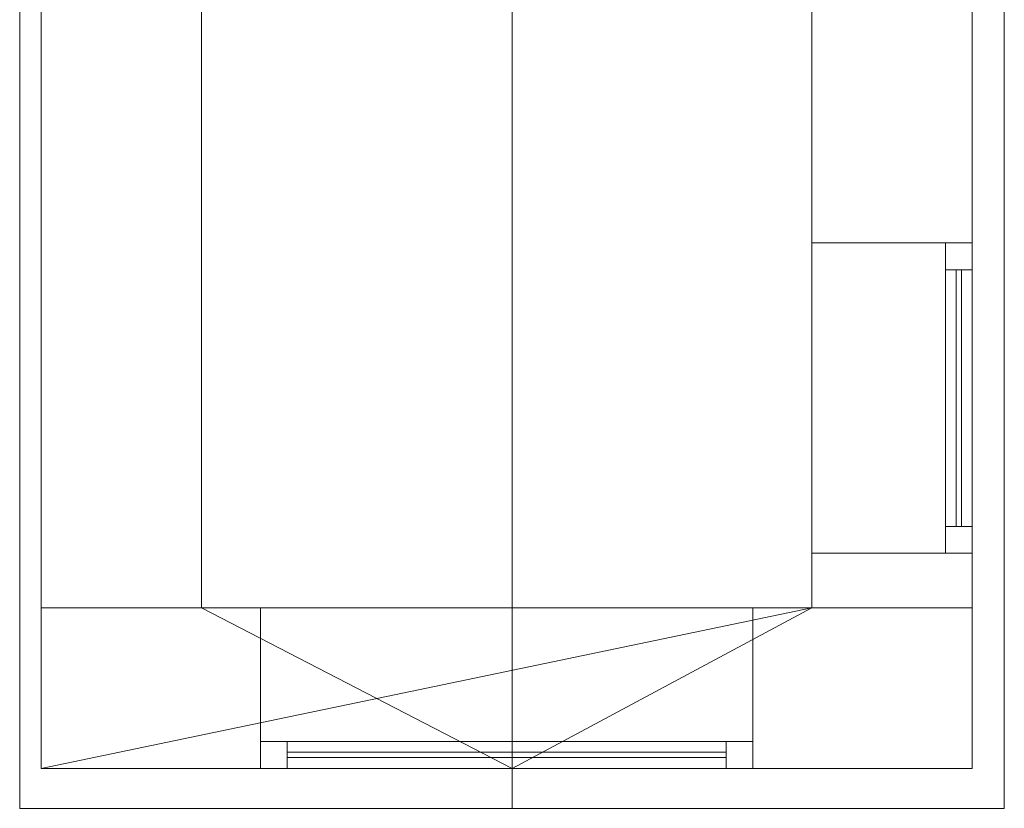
# Model space of a CAD drawing. Header units: millimetres. Extents: x -430348 to -225823, y -86243 to 5084.
# Tile 599 of 656: x -370942 to -369102, y -42335 to -40860. Entities that reach past the tile are written whole.
import ezdxf

# ---------------------------------------------------------------- set-up
doc = ezdxf.new("R2010")
doc.units = ezdxf.units.MM
for name, color, linetype, lineweight in [('A-GLAZ-CURT', 52, 'Continuous', 9), ('A-GLAZ-CWMG', 51, 'Continuous', 9), ('A-ROOF', 132, 'Continuous', 9), ('A-WALL', 113, 'Continuous', 9)]:
    doc.layers.add(name, color=color, linetype=linetype, lineweight=lineweight)

# ---------------------------------------------------------------- blocks, each defined once
blk = doc.blocks.new('System Panel - Glazed-561978-_3D_ Copy 1')
at = {"layer": 'A-GLAZ-CURT', "transparency": 33554471}
mesh = blk.add_polyface(dxfattribs=at)
corners = [(-410, 5), (-410, 5, 770.2), (410, 5, 770.2), (410, 5)]
mesh.append_faces([[corners[k] for k in face] for face in [(1, 2, 3, 0)]])
mesh = blk.add_polyface(dxfattribs=at)
corners = [(410, -5), (-410, -5), (-410, 5), (410, 5)]
mesh.append_faces([[corners[k] for k in face] for face in [(0, 1, 2, 3)]])
mesh = blk.add_polyface(dxfattribs=at)
corners = [(-410, -5, 770.2), (410, -5, 770.2), (410, 5, 770.2), (-410, 5, 770.2)]
mesh.append_faces([[corners[k] for k in face] for face in [(0, 1, 2, 3)]])
mesh = blk.add_polyface(dxfattribs=at)
corners = [(-410, -5), (-410, -5, 770.2), (-410, 5, 770.2), (-410, 5)]
mesh.append_faces([[corners[k] for k in face] for face in [(0, 1, 2, 3)]])
mesh = blk.add_polyface(dxfattribs=at)
corners = [(410, -5, 770.2), (410, -5), (410, 5), (410, 5, 770.2)]
mesh.append_faces([[corners[k] for k in face] for face in [(0, 1, 2, 3)]])
mesh = blk.add_polyface(dxfattribs=at)
corners = [(-410, -5), (410, -5), (410, -5, 770.2), (-410, -5, 770.2)]
mesh.append_faces([[corners[k] for k in face] for face in [(2, 3, 0, 1)]])
blk = doc.blocks.new('Rectangular Mullion - 50mm x 50mm-295017-_3D_ Copy 1')
at = {"layer": 'A-GLAZ-CWMG'}
mesh = blk.add_polyface(dxfattribs=at)
corners = [(0, 25), (-50, 25), (-50, -25), (0, -25)]
mesh.append_faces([[corners[k] for k in face] for face in [(3, 0, 1, 2)]])
mesh = blk.add_polyface(dxfattribs=at)
corners = [(0, 25, -820), (0, -25, -820), (-50, -25, -820), (-50, 25, -820)]
mesh.append_faces([[corners[k] for k in face] for face in [(3, 0, 1, 2)]])
mesh = blk.add_polyface(dxfattribs=at)
corners = [(-50, 25), (0, 25), (0, 25, -820), (-50, 25, -820)]
mesh.append_faces([[corners[k] for k in face] for face in [(3, 0, 1, 2)]])
mesh = blk.add_polyface(dxfattribs=at)
corners = [(-50, -25), (-50, 25), (-50, 25, -820), (-50, -25, -820)]
mesh.append_faces([[corners[k] for k in face] for face in [(0, 1, 2, 3)]])
mesh = blk.add_polyface(dxfattribs=at)
corners = [(0, 25), (0, -25), (0, -25, -820), (0, 25, -820)]
mesh.append_faces([[corners[k] for k in face] for face in [(0, 1, 2, 3)]])
mesh = blk.add_polyface(dxfattribs=at)
corners = [(0, -25), (-50, -25), (-50, -25, -820), (0, -25, -820)]
mesh.append_faces([[corners[k] for k in face] for face in [(3, 0, 1, 2)]])
blk = doc.blocks.new('Rectangular Mullion - 50mm x 50mm-561979-_3D_ Copy 1')
at = {"layer": 'A-GLAZ-CWMG'}
mesh = blk.add_polyface(dxfattribs=at)
corners = [(0, 25), (-50, 25), (-50, -25), (0, -25)]
mesh.append_faces([[corners[k] for k in face] for face in [(2, 3, 0, 1)]])
mesh = blk.add_polyface(dxfattribs=at)
corners = [(0, 25, -870.2), (0, -25, -870.2), (-50, -25, -870.2), (-50, 25, -870.2)]
mesh.append_faces([[corners[k] for k in face] for face in [(0, 1, 2, 3)]])
mesh = blk.add_polyface(dxfattribs=at)
corners = [(-50, 25), (0, 25), (0, 25, -870.2), (-50, 25, -870.2)]
mesh.append_faces([[corners[k] for k in face] for face in [(0, 1, 2, 3)]])
mesh = blk.add_polyface(dxfattribs=at)
corners = [(-50, -25), (-50, 25), (-50, 25, -870.2), (-50, -25, -870.2)]
mesh.append_faces([[corners[k] for k in face] for face in [(3, 0, 1, 2)]])
mesh = blk.add_polyface(dxfattribs=at)
corners = [(0, 25), (0, -25), (0, -25, -870.2), (0, 25, -870.2)]
mesh.append_faces([[corners[k] for k in face] for face in [(3, 0, 1, 2)]])
mesh = blk.add_polyface(dxfattribs=at)
corners = [(0, -25), (-50, -25), (-50, -25, -870.2), (0, -25, -870.2)]
mesh.append_faces([[corners[k] for k in face] for face in [(0, 1, 2, 3)]])
blk = doc.blocks.new('Rectangular Mullion - 50mm x 50mm-295018-_3D_ Copy 1')
at = {"layer": 'A-GLAZ-CWMG'}
mesh = blk.add_polyface(dxfattribs=at)
corners = [(0, 25), (-50, 25), (-50, -25), (0, -25)]
mesh.append_faces([[corners[k] for k in face] for face in [(2, 3, 0, 1)]])
mesh = blk.add_polyface(dxfattribs=at)
corners = [(0, 25, -820), (0, -25, -820), (-50, -25, -820), (-50, 25, -820)]
mesh.append_faces([[corners[k] for k in face] for face in [(0, 1, 2, 3)]])
mesh = blk.add_polyface(dxfattribs=at)
corners = [(-50, 25), (0, 25), (0, 25, -820), (-50, 25, -820)]
mesh.append_faces([[corners[k] for k in face] for face in [(3, 0, 1, 2)]])
mesh = blk.add_polyface(dxfattribs=at)
corners = [(-50, -25), (-50, 25), (-50, 25, -820), (-50, -25, -820)]
mesh.append_faces([[corners[k] for k in face] for face in [(3, 0, 1, 2)]])
mesh = blk.add_polyface(dxfattribs=at)
corners = [(0, 25), (0, -25), (0, -25, -820), (0, 25, -820)]
mesh.append_faces([[corners[k] for k in face] for face in [(3, 0, 1, 2)]])
mesh = blk.add_polyface(dxfattribs=at)
corners = [(0, -25), (-50, -25), (-50, -25, -820), (0, -25, -820)]
mesh.append_faces([[corners[k] for k in face] for face in [(3, 0, 1, 2)]])
blk = doc.blocks.new('Rectangular Mullion - 50mm x 50mm-561980-_3D_ Copy 1')
at = {"layer": 'A-GLAZ-CWMG'}
mesh = blk.add_polyface(dxfattribs=at)
corners = [(0, 25), (-50, 25), (-50, -25), (0, -25)]
mesh.append_faces([[corners[k] for k in face] for face in [(2, 3, 0, 1)]])
mesh = blk.add_polyface(dxfattribs=at)
corners = [(0, 25, -870.2), (0, -25, -870.2), (-50, -25, -870.2), (-50, 25, -870.2)]
mesh.append_faces([[corners[k] for k in face] for face in [(0, 1, 2, 3)]])
mesh = blk.add_polyface(dxfattribs=at)
corners = [(-50, 25), (0, 25), (0, 25, -870.2), (-50, 25, -870.2)]
mesh.append_faces([[corners[k] for k in face] for face in [(0, 1, 2, 3)]])
mesh = blk.add_polyface(dxfattribs=at)
corners = [(-50, -25), (-50, 25), (-50, 25, -870.2), (-50, -25, -870.2)]
mesh.append_faces([[corners[k] for k in face] for face in [(3, 0, 1, 2)]])
mesh = blk.add_polyface(dxfattribs=at)
corners = [(0, 25), (0, -25), (0, -25, -870.2), (0, 25, -870.2)]
mesh.append_faces([[corners[k] for k in face] for face in [(3, 0, 1, 2)]])
mesh = blk.add_polyface(dxfattribs=at)
corners = [(0, -25), (-50, -25), (-50, -25, -870.2), (0, -25, -870.2)]
mesh.append_faces([[corners[k] for k in face] for face in [(0, 1, 2, 3)]])
blk = doc.blocks.new('System Panel - Glazed-561989-_3D_ Copy 1')
at = {"layer": 'A-GLAZ-CURT', "transparency": 33554471}
mesh = blk.add_polyface(dxfattribs=at)
corners = [(-240, 5), (-240, 5, 495), (240, 5, 495), (240, 5)]
mesh.append_faces([[corners[k] for k in face] for face in [(2, 3, 0, 1)]])
mesh = blk.add_polyface(dxfattribs=at)
corners = [(240, -5), (-240, -5), (-240, 5), (240, 5)]
mesh.append_faces([[corners[k] for k in face] for face in [(0, 1, 2, 3)]])
mesh = blk.add_polyface(dxfattribs=at)
corners = [(-240, -5, 495), (240, -5, 495), (240, 5, 495), (-240, 5, 495)]
mesh.append_faces([[corners[k] for k in face] for face in [(0, 1, 2, 3)]])
mesh = blk.add_polyface(dxfattribs=at)
corners = [(-240, -5), (-240, -5, 495), (-240, 5, 495), (-240, 5)]
mesh.append_faces([[corners[k] for k in face] for face in [(0, 1, 2, 3)]])
mesh = blk.add_polyface(dxfattribs=at)
corners = [(240, -5, 495), (240, -5), (240, 5), (240, 5, 495)]
mesh.append_faces([[corners[k] for k in face] for face in [(0, 1, 2, 3)]])
mesh = blk.add_polyface(dxfattribs=at)
corners = [(-240, -5), (240, -5), (240, -5, 495), (-240, -5, 495)]
mesh.append_faces([[corners[k] for k in face] for face in [(3, 0, 1, 2)]])
blk = doc.blocks.new('Rectangular Mullion - 50mm x 50mm-531119-_3D_ Copy 1')
at = {"layer": 'A-GLAZ-CWMG'}
mesh = blk.add_polyface(dxfattribs=at)
corners = [(0, 25), (-50, 25), (-50, -25), (0, -25)]
mesh.append_faces([[corners[k] for k in face] for face in [(3, 0, 1, 2)]])
mesh = blk.add_polyface(dxfattribs=at)
corners = [(-50, 25), (0, 25), (0, 25, -570), (-50, 25, -570)]
mesh.append_faces([[corners[k] for k in face] for face in [(3, 0, 1, 2)]])
mesh = blk.add_polyface(dxfattribs=at)
corners = [(-50, -25), (-50, 25), (-50, 25, -570), (-50, -25, -570)]
mesh.append_faces([[corners[k] for k in face] for face in [(0, 1, 2, 3)]])
mesh = blk.add_polyface(dxfattribs=at)
corners = [(0, 25), (0, -25), (0, -25, -570), (0, 25, -570)]
mesh.append_faces([[corners[k] for k in face] for face in [(0, 1, 2, 3)]])
mesh = blk.add_polyface(dxfattribs=at)
corners = [(0, -25), (-50, -25), (-50, -25, -570), (0, -25, -570)]
mesh.append_faces([[corners[k] for k in face] for face in [(3, 0, 1, 2)]])
blk = doc.blocks.new('Rectangular Mullion - 50mm x 50mm-505168-_3D_ Copy 1')
at = {"layer": 'A-GLAZ-CWMG'}
mesh = blk.add_polyface(dxfattribs=at)
corners = [(0, 25), (-50, 25), (-50, -25), (0, -25)]
mesh.append_faces([[corners[k] for k in face] for face in [(2, 3, 0, 1)]])
mesh = blk.add_polyface(dxfattribs=at)
corners = [(0, 25, -480), (0, -25, -480), (-50, -25, -480), (-50, 25, -480)]
mesh.append_faces([[corners[k] for k in face] for face in [(0, 1, 2, 3)]])
mesh = blk.add_polyface(dxfattribs=at)
corners = [(-50, 25), (0, 25), (0, 25, -480), (-50, 25, -480)]
mesh.append_faces([[corners[k] for k in face] for face in [(3, 0, 1, 2)]])
mesh = blk.add_polyface(dxfattribs=at)
corners = [(-50, -25), (-50, 25), (-50, 25, -480), (-50, -25, -480)]
mesh.append_faces([[corners[k] for k in face] for face in [(3, 0, 1, 2)]])
mesh = blk.add_polyface(dxfattribs=at)
corners = [(0, 25), (0, -25), (0, -25, -480), (0, 25, -480)]
mesh.append_faces([[corners[k] for k in face] for face in [(3, 0, 1, 2)]])
mesh = blk.add_polyface(dxfattribs=at)
corners = [(0, -25), (-50, -25), (-50, -25, -480), (0, -25, -480)]
mesh.append_faces([[corners[k] for k in face] for face in [(3, 0, 1, 2)]])
blk = doc.blocks.new('Rectangular Mullion - 50mm x 50mm-561990-_3D_ Copy 1')
at = {"layer": 'A-GLAZ-CWMG'}
mesh = blk.add_polyface(dxfattribs=at)
corners = [(0, 25), (-50, 25), (-50, -25), (0, -25)]
mesh.append_faces([[corners[k] for k in face] for face in [(3, 0, 1, 2)]])
mesh = blk.add_polyface(dxfattribs=at)
corners = [(-50, 25), (0, 25), (0, 25, -570), (-50, 25, -570)]
mesh.append_faces([[corners[k] for k in face] for face in [(3, 0, 1, 2)]])
mesh = blk.add_polyface(dxfattribs=at)
corners = [(-50, -25), (-50, 25), (-50, 25, -570), (-50, -25, -570)]
mesh.append_faces([[corners[k] for k in face] for face in [(3, 0, 1, 2)]])
mesh = blk.add_polyface(dxfattribs=at)
corners = [(0, 25), (0, -25), (0, -25, -570), (0, 25, -570)]
mesh.append_faces([[corners[k] for k in face] for face in [(3, 0, 1, 2)]])
mesh = blk.add_polyface(dxfattribs=at)
corners = [(0, -25), (-50, -25), (-50, -25, -570), (0, -25, -570)]
mesh.append_faces([[corners[k] for k in face] for face in [(3, 0, 1, 2)]])
blk = doc.blocks.new('Rectangular Mullion - 50mm x 50mm-505169-_3D_ Copy 1')
at = {"layer": 'A-GLAZ-CWMG'}
mesh = blk.add_polyface(dxfattribs=at)
corners = [(0, 25), (-50, 25), (-50, -25), (0, -25)]
mesh.append_faces([[corners[k] for k in face] for face in [(2, 3, 0, 1)]])
mesh = blk.add_polyface(dxfattribs=at)
corners = [(0, 25, -480), (0, -25, -480), (-50, -25, -480), (-50, 25, -480)]
mesh.append_faces([[corners[k] for k in face] for face in [(0, 1, 2, 3)]])
mesh = blk.add_polyface(dxfattribs=at)
corners = [(-50, 25), (0, 25), (0, 25, -480), (-50, 25, -480)]
mesh.append_faces([[corners[k] for k in face] for face in [(3, 0, 1, 2)]])
mesh = blk.add_polyface(dxfattribs=at)
corners = [(-50, -25), (-50, 25), (-50, 25, -480), (-50, -25, -480)]
mesh.append_faces([[corners[k] for k in face] for face in [(3, 0, 1, 2)]])
mesh = blk.add_polyface(dxfattribs=at)
corners = [(0, 25), (0, -25), (0, -25, -480), (0, 25, -480)]
mesh.append_faces([[corners[k] for k in face] for face in [(3, 0, 1, 2)]])
mesh = blk.add_polyface(dxfattribs=at)
corners = [(0, -25), (-50, -25), (-50, -25, -480), (0, -25, -480)]
mesh.append_faces([[corners[k] for k in face] for face in [(3, 0, 1, 2)]])
blk = doc.blocks.new('Rectangular Mullion - 50mm x 50mm-561991-_3D_ Copy 1')
at = {"layer": 'A-GLAZ-CWMG'}
mesh = blk.add_polyface(dxfattribs=at)
corners = [(0, 25, -570), (0, -25, -570), (-50, -25, -570), (-50, 25, -570)]
mesh.append_faces([[corners[k] for k in face] for face in [(3, 0, 1, 2)]])
mesh = blk.add_polyface(dxfattribs=at)
corners = [(-50, 25), (0, 25), (0, 25, -570), (-50, 25, -570)]
mesh.append_faces([[corners[k] for k in face] for face in [(3, 0, 1, 2)]])
mesh = blk.add_polyface(dxfattribs=at)
corners = [(-50, -25), (-50, 25), (-50, 25, -570), (-50, -25, -570)]
mesh.append_faces([[corners[k] for k in face] for face in [(3, 0, 1, 2)]])
mesh = blk.add_polyface(dxfattribs=at)
corners = [(0, 25), (0, -25), (0, -25, -570), (0, 25, -570)]
mesh.append_faces([[corners[k] for k in face] for face in [(3, 0, 1, 2)]])
mesh = blk.add_polyface(dxfattribs=at)
corners = [(0, -25), (-50, -25), (-50, -25, -570), (0, -25, -570)]
mesh.append_faces([[corners[k] for k in face] for face in [(3, 0, 1, 2)]])
blk = doc.blocks.new('Rectangular Mullion - 50mm x 50mm-531283-_3D_ Copy 1')
at = {"layer": 'A-GLAZ-CWMG'}
mesh = blk.add_polyface(dxfattribs=at)
corners = [(0, 25, -570), (0, -25, -570), (-50, -25, -570), (-50, 25, -570)]
mesh.append_faces([[corners[k] for k in face] for face in [(0, 1, 2, 3)]])
mesh = blk.add_polyface(dxfattribs=at)
corners = [(-50, 25), (0, 25), (0, 25, -570), (-50, 25, -570)]
mesh.append_faces([[corners[k] for k in face] for face in [(3, 0, 1, 2)]])
mesh = blk.add_polyface(dxfattribs=at)
corners = [(-50, -25), (-50, 25), (-50, 25, -570), (-50, -25, -570)]
mesh.append_faces([[corners[k] for k in face] for face in [(3, 0, 1, 2)]])
mesh = blk.add_polyface(dxfattribs=at)
corners = [(0, 25), (0, -25), (0, -25, -570), (0, 25, -570)]
mesh.append_faces([[corners[k] for k in face] for face in [(3, 0, 1, 2)]])
mesh = blk.add_polyface(dxfattribs=at)
corners = [(0, -25), (-50, -25), (-50, -25, -570), (0, -25, -570)]
mesh.append_faces([[corners[k] for k in face] for face in [(3, 0, 1, 2)]])
blk = doc.blocks.new('Rectangular Mullion - 50mm x 50mm-555767-_3D_ Copy 1')
at = {"layer": 'A-GLAZ-CWMG'}
mesh = blk.add_polyface(dxfattribs=at)
corners = [(25, 25), (-25, 25), (-25, -25), (25, -25)]
mesh.append_faces([[corners[k] for k in face] for face in [(2, 3, 0, 1)]])
mesh = blk.add_polyface(dxfattribs=at)
corners = [(25, 25, -480), (25, -25, -480), (-25, -25, -480), (-25, 25, -480)]
mesh.append_faces([[corners[k] for k in face] for face in [(0, 1, 2, 3)]])
mesh = blk.add_polyface(dxfattribs=at)
corners = [(-25, 25), (25, 25), (25, 25, -480), (-25, 25, -480)]
mesh.append_faces([[corners[k] for k in face] for face in [(3, 0, 1, 2)]])
mesh = blk.add_polyface(dxfattribs=at)
corners = [(-25, -25), (-25, 25), (-25, 25, -480), (-25, -25, -480)]
mesh.append_faces([[corners[k] for k in face] for face in [(3, 0, 1, 2)]])
mesh = blk.add_polyface(dxfattribs=at)
corners = [(25, 25), (25, -25), (25, -25, -480), (25, 25, -480)]
mesh.append_faces([[corners[k] for k in face] for face in [(3, 0, 1, 2)]])
mesh = blk.add_polyface(dxfattribs=at)
corners = [(25, -25), (-25, -25), (-25, -25, -480), (25, -25, -480)]
mesh.append_faces([[corners[k] for k in face] for face in [(3, 0, 1, 2)]])

msp = doc.modelspace()

# ---------------------------------------------------------------- block references
at = {"layer": 'A-GLAZ-CURT', "transparency": 33554471, "rotation": 90.0000000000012}
for p in [(-369187, -41567.7, 59880.8), (-369187, -41567.7, 60425.8)]:
    msp.add_blockref('System Panel - Glazed-561989-_3D_ Copy 1', p, dxfattribs=at)
at = {"layer": 'A-GLAZ-CURT', "transparency": 33554471}
msp.add_blockref('System Panel - Glazed-561978-_3D_ Copy 1', (-370032, -42235.2, 60299.6), dxfattribs=at)
at = {"layer": 'A-GLAZ-CWMG', "extrusion": (0, 0, -1)}
for name, p, rotation in [('Rectangular Mullion - 50mm x 50mm-561990-_3D_ Copy 1', (369187, -41277.7, -59830.8), 89.9999999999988), ('Rectangular Mullion - 50mm x 50mm-531283-_3D_ Copy 1', (369187, -41277.7, -60400.8), 89.9999999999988), ('Rectangular Mullion - 50mm x 50mm-561980-_3D_ Copy 1', (369572, -42235.2, -60249.6), 180)]:
    msp.add_blockref(name, p, dxfattribs=dict(at, rotation=rotation))
at = {"layer": 'A-GLAZ-CWMG', "extrusion": (0, 1, 0), "rotation": 90}
for name, p in [('Rectangular Mullion - 50mm x 50mm-505168-_3D_ Copy 1', (369187, 60970.8, -41327.7)), ('Rectangular Mullion - 50mm x 50mm-555767-_3D_ Copy 1', (369187, 60400.8, -41327.7))]:
    msp.add_blockref(name, p, dxfattribs=at)
at = {"layer": 'A-GLAZ-CWMG', "extrusion": (0, -1, 0), "rotation": 270}
msp.add_blockref('Rectangular Mullion - 50mm x 50mm-505169-_3D_ Copy 1', (-369187, 59830.8, 41807.7), dxfattribs=at)
at = {"layer": 'A-GLAZ-CWMG'}
for name, p, rotation in [('Rectangular Mullion - 50mm x 50mm-531119-_3D_ Copy 1', (-369187, -41857.7, 60970.8), 270.0000000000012), ('Rectangular Mullion - 50mm x 50mm-561991-_3D_ Copy 1', (-369187, -41857.7, 60400.8), 270.0000000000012), ('Rectangular Mullion - 50mm x 50mm-561979-_3D_ Copy 1', (-370492, -42235.2, 61119.8), 180)]:
    msp.add_blockref(name, p, dxfattribs=dict(at, rotation=rotation))
at = {"layer": 'A-GLAZ-CWMG', "extrusion": (1, 0, 0), "rotation": 90}
msp.add_blockref('Rectangular Mullion - 50mm x 50mm-295017-_3D_ Copy 1', (-42235.2, 61119.8, -369622), dxfattribs=at)
at = {"layer": 'A-GLAZ-CWMG', "extrusion": (-1, 0, 0), "rotation": 270}
msp.add_blockref('Rectangular Mullion - 50mm x 50mm-295018-_3D_ Copy 1', (42235.2, 60249.6, 370442), dxfattribs=at)

# ---------------------------------------------------------------- meshes
at = {"layer": 'A-ROOF'}
mesh = msp.add_polyface(dxfattribs=at)
corners = [(-370022, -42335, 61361.3), (-370942, -42335, 60970.8), (-370942, -38570.2, 60970.8), (-370022, -38570.2, 61361.3)]
mesh.append_faces([[corners[k] for k in face] for face in [(2, 3, 0, 1)]])
mesh = msp.add_polyface(dxfattribs=at)
corners = [(-370942, -42335, 61079.4), (-370022, -42335, 61469.9), (-370022, -38570.2, 61469.9), (-370942, -38570.2, 61079.4)]
mesh.append_faces([[corners[k] for k in face] for face in [(1, 2, 3, 0)]])
mesh = msp.add_polyface(dxfattribs=at)
corners = [(-370942, -42335, 60970.8), (-370942, -42335, 61079.4), (-370942, -38570.2, 61079.4), (-370942, -38570.2, 60970.8)]
mesh.append_faces([[corners[k] for k in face] for face in [(1, 2, 3, 0)]])
mesh = msp.add_polyface(dxfattribs=at)
corners = [(-369102, -38570.2, 60970.8), (-369102, -42335, 60970.8), (-370022, -42335, 61361.3), (-370022, -38570.2, 61361.3)]
mesh.append_faces([[corners[k] for k in face] for face in [(1, 2, 3, 0)]])
mesh = msp.add_polyface(dxfattribs=at)
corners = [(-369102, -42335, 61079.4), (-369102, -38570.2, 61079.4), (-370022, -38570.2, 61469.9), (-370022, -42335, 61469.9)]
mesh.append_faces([[corners[k] for k in face] for face in [(2, 3, 0, 1)]])
mesh = msp.add_polyface(dxfattribs=at)
corners = [(-369102, -38570.2, 60970.8), (-369102, -38570.2, 61079.4), (-369102, -42335, 61079.4), (-369102, -42335, 60970.8)]
mesh.append_faces([[corners[k] for k in face] for face in [(2, 3, 0, 1)]])
mesh = msp.add_polyface(dxfattribs=at)
corners = [(-369102, -42335, 61079.4), (-370022, -42335, 61469.9), (-370942, -42335, 61079.4), (-370942, -42335, 60970.8), (-370022, -42335, 61361.3), (-369102, -42335, 60970.8)]
mesh.append_faces([[corners[k] for k in face] for face in [(0, 1, 4, 5)]], dxfattribs={"vtx1": -1})
mesh.append_faces([[corners[k] for k in face] for face in [(2, 3, 4, 1)]], dxfattribs={"vtx2": -1})
at = {"layer": 'A-WALL'}
mesh = msp.add_polyface(dxfattribs=at)
corners = [(-370902, -41960.2, 58720.4), (-370902, -41960.2, 60987.8), (-370902, -38620.2, 60987.8), (-370902, -38620.2, 58720.4)]
mesh.append_faces([[corners[k] for k in face] for face in [(2, 3, 0, 1)]])
mesh = msp.add_polyface(dxfattribs=at)
corners = [(-370602, -38620.2, 58720.4), (-370602, -38920.2, 58720.4), (-370602, -41960.2, 58720.4), (-370902, -41960.2, 58720.4), (-370902, -38620.2, 58720.4)]
mesh.append_faces([[corners[k] for k in face] for face in [(1, 4, 0)]], dxfattribs={"vtx0": -1})
mesh.append_faces([[corners[k] for k in face] for face in [(3, 4, 1, 2)]], dxfattribs={"vtx1": -1})
mesh = msp.add_polyface(dxfattribs=at)
corners = [(-370602, -41960.2, 61115.1), (-370602, -38920.2, 61115.1), (-370602, -38620.2, 61115.1), (-370902, -38620.2, 60987.8), (-370902, -41960.2, 60987.8)]
mesh.append_faces([[corners[k] for k in face] for face in [(2, 3, 1)]], dxfattribs={"vtx1": -1})
mesh.append_faces([[corners[k] for k in face] for face in [(4, 0, 1, 3)]], dxfattribs={"vtx2": -1})
mesh = msp.add_polyface(dxfattribs=at)
corners = [(-370602, -41960.2, 58720.4), (-370602, -38920.2, 58720.4), (-370602, -38620.2, 58720.4), (-370602, -38620.2, 61115.1), (-370602, -38920.2, 61115.1), (-370602, -41960.2, 61115.1)]
mesh.append_faces([[corners[k] for k in face] for face in [(5, 0, 1, 4), (2, 3, 4, 1)]], dxfattribs={"vtx2": -1})
mesh = msp.add_polyface(dxfattribs=at)
corners = [(-369462, -38920.2, 58720.4), (-369462, -41960.2, 58720.4), (-369462, -41960.2, 61123.6), (-369462, -38920.2, 61123.6), (-369462, -41857.7, 60970.8), (-369462, -41857.7, 59830.8), (-369462, -41277.7, 59830.8), (-369462, -41277.7, 60970.8), (-369462, -40822.4, 60970.8), (-369462, -40822.4, 58994.2), (-369462, -39922.4, 58994.2), (-369462, -39922.4, 60970.8)]
mesh.append_faces([[corners[k] for k in face] for face in [(3, 11, 8, 2), (5, 1, 2, 4)]], dxfattribs={"vtx0": -1, "vtx2": -1})
mesh.append_faces([[corners[k] for k in face] for face in [(1, 5, 6, 9)]], dxfattribs={"vtx0": -1, "vtx2": -1, "vtx3": -1})
mesh.append_faces([[corners[k] for k in face] for face in [(7, 4, 2, 8)]], dxfattribs={"vtx1": -1, "vtx2": -1, "vtx3": -1})
mesh.append_faces([[corners[k] for k in face] for face in [(9, 10, 0, 1), (3, 0, 10, 11), (8, 9, 6, 7)]], dxfattribs={"vtx1": -1, "vtx3": -1})
mesh = msp.add_polyface(dxfattribs=at)
corners = [(-369462, -41960.2, 58720.4), (-369462, -38920.2, 58720.4), (-369162, -38920.2, 58720.4), (-369162, -41960.2, 58720.4)]
mesh.append_faces([[corners[k] for k in face] for face in [(0, 1, 2, 3)]])
mesh = msp.add_polyface(dxfattribs=at)
corners = [(-369462, -38920.2, 61123.6), (-369462, -41960.2, 61123.6), (-369162, -41960.2, 60996.3), (-369162, -38920.2, 60996.3)]
mesh.append_faces([[corners[k] for k in face] for face in [(1, 2, 3, 0)]])
mesh = msp.add_polyface(dxfattribs=at)
corners = [(-369162, -41960.2, 58720.4), (-369162, -38920.2, 58720.4), (-369162, -38920.2, 60996.3), (-369162, -41960.2, 60996.3), (-369162, -41857.7, 59830.8), (-369162, -41857.7, 60970.8), (-369162, -41277.7, 60970.8), (-369162, -41277.7, 59830.8), (-369162, -40822.4, 58994.2), (-369162, -40822.4, 60970.8), (-369162, -39922.4, 60970.8), (-369162, -39922.4, 58994.2)]
mesh.append_faces([[corners[k] for k in face] for face in [(9, 6, 7, 8), (1, 11, 8, 0), (11, 1, 2, 10)]], dxfattribs={"vtx0": -1, "vtx2": -1})
mesh.append_faces([[corners[k] for k in face] for face in [(3, 5, 6, 9)]], dxfattribs={"vtx0": -1, "vtx2": -1, "vtx3": -1})
mesh.append_faces([[corners[k] for k in face] for face in [(7, 4, 0, 8)]], dxfattribs={"vtx1": -1, "vtx2": -1, "vtx3": -1})
mesh.append_faces([[corners[k] for k in face] for face in [(3, 0, 4, 5), (9, 10, 2, 3)]], dxfattribs={"vtx1": -1, "vtx3": -1})
mesh = msp.add_polyface(dxfattribs=at)
corners = [(-369162, -41857.7, 60970.8), (-369462, -41857.7, 60970.8), (-369462, -41277.7, 60970.8), (-369162, -41277.7, 60970.8)]
mesh.append_faces([[corners[k] for k in face] for face in [(0, 1, 2, 3)]])
mesh = msp.add_polyface(dxfattribs=at)
corners = [(-369162, -41277.7, 60970.8), (-369462, -41277.7, 60970.8), (-369462, -41277.7, 59830.8), (-369162, -41277.7, 59830.8)]
mesh.append_faces([[corners[k] for k in face] for face in [(0, 1, 2, 3)]])
mesh = msp.add_polyface(dxfattribs=at)
corners = [(-369462, -41857.7, 59830.8), (-369162, -41857.7, 59830.8), (-369162, -41277.7, 59830.8), (-369462, -41277.7, 59830.8)]
mesh.append_faces([[corners[k] for k in face] for face in [(3, 0, 1, 2)]])
mesh = msp.add_polyface(dxfattribs=at)
corners = [(-369162, -41857.7, 59830.8), (-369462, -41857.7, 59830.8), (-369462, -41857.7, 60970.8), (-369162, -41857.7, 60970.8)]
mesh.append_faces([[corners[k] for k in face] for face in [(0, 1, 2, 3)]])
mesh = msp.add_polyface(dxfattribs=at)
corners = [(-369162, -41960.2, 58720.4), (-369462, -41960.2, 58720.4), (-370602, -41960.2, 58720.4), (-370902, -41960.2, 58720.4), (-370902, -41960.2, 60987.8), (-370602, -41960.2, 61115.1), (-370022, -41960.2, 61361.3), (-369462, -41960.2, 61123.6), (-369162, -41960.2, 60996.3), (-370492, -41960.2, 61119.8), (-370492, -41960.2, 60249.6), (-369572, -41960.2, 60249.6), (-369572, -41960.2, 61119.8)]
mesh.append_faces([[corners[k] for k in face] for face in [(6, 9, 5)]], dxfattribs={"vtx0": -1, "vtx1": -1})
mesh.append_faces([[corners[k] for k in face] for face in [(7, 11, 12), (5, 9, 10, 4)]], dxfattribs={"vtx0": -1, "vtx2": -1})
mesh.append_faces([[corners[k] for k in face] for face in [(11, 0, 1, 2), (10, 2, 3, 4)]], dxfattribs={"vtx0": -1, "vtx3": -1})
mesh.append_faces([[corners[k] for k in face] for face in [(8, 0, 11, 7), (10, 11, 2)]], dxfattribs={"vtx1": -1, "vtx2": -1})
mesh.append_faces([[corners[k] for k in face] for face in [(6, 7, 12, 9)]], dxfattribs={"vtx1": -1, "vtx3": -1})
mesh = msp.add_polyface(dxfattribs=at)
corners = [(-370902, -41960.2, 58720.4), (-370602, -41960.2, 58720.4), (-369462, -41960.2, 58720.4), (-369162, -41960.2, 58720.4), (-369162, -42260.2, 58720.4), (-370902, -42260.2, 58720.4)]
mesh.append_faces([[corners[k] for k in face] for face in [(4, 5, 2, 3)]], dxfattribs={"vtx1": -1})
mesh.append_faces([[corners[k] for k in face] for face in [(5, 0, 1, 2)]], dxfattribs={"vtx3": -1})
mesh = msp.add_polyface(dxfattribs=at)
corners = [(-370902, -41960.2, 60987.8), (-370902, -41960.2, 58720.4), (-370902, -42260.2, 58720.4), (-370902, -42260.2, 60987.8)]
mesh.append_faces([[corners[k] for k in face] for face in [(3, 0, 1, 2)]])
mesh = msp.add_polyface(dxfattribs=at)
corners = [(-370902, -41960.2, 60987.8), (-370902, -42260.2, 60987.8), (-370022, -42260.2, 61361.3), (-370022, -41960.2, 61361.3), (-370602, -41960.2, 61115.1)]
mesh.append_faces([[corners[k] for k in face] for face in [(4, 2, 3)]], dxfattribs={"vtx0": -1})
mesh.append_faces([[corners[k] for k in face] for face in [(1, 2, 4, 0)]], dxfattribs={"vtx1": -1})
mesh = msp.add_polyface(dxfattribs=at)
corners = [(-370602, -41960.2, 58720.4), (-370602, -41960.2, 61115.1), (-370902, -41960.2, 60987.8), (-370902, -41960.2, 58720.4)]
mesh.append_faces([[corners[k] for k in face] for face in [(0, 1, 2, 3)]])
mesh = msp.add_polyface(dxfattribs=at)
corners = [(-370492, -42260.2, 60249.6), (-370492, -41960.2, 60249.6), (-370492, -41960.2, 61119.8), (-370492, -42260.2, 61119.8)]
mesh.append_faces([[corners[k] for k in face] for face in [(0, 1, 2, 3)]])
mesh = msp.add_polyface(dxfattribs=at)
corners = [(-370492, -42260.2, 61119.8), (-370492, -41960.2, 61119.8), (-369572, -41960.2, 61119.8), (-369572, -42260.2, 61119.8)]
mesh.append_faces([[corners[k] for k in face] for face in [(0, 1, 2, 3)]])
mesh = msp.add_polyface(dxfattribs=at)
corners = [(-370492, -41960.2, 60249.6), (-370492, -42260.2, 60249.6), (-369572, -42260.2, 60249.6), (-369572, -41960.2, 60249.6)]
mesh.append_faces([[corners[k] for k in face] for face in [(3, 0, 1, 2)]])
mesh = msp.add_polyface(dxfattribs=at)
corners = [(-369162, -42260.2, 60996.3), (-369162, -41960.2, 60996.3), (-369462, -41960.2, 61123.6), (-370022, -41960.2, 61361.3), (-370022, -42260.2, 61361.3)]
mesh.append_faces([[corners[k] for k in face] for face in [(2, 4, 0, 1)]], dxfattribs={"vtx0": -1})
mesh.append_faces([[corners[k] for k in face] for face in [(2, 3, 4)]], dxfattribs={"vtx2": -1})
mesh = msp.add_polyface(dxfattribs=at)
corners = [(-369572, -42260.2, 61119.8), (-369572, -41960.2, 61119.8), (-369572, -41960.2, 60249.6), (-369572, -42260.2, 60249.6)]
mesh.append_faces([[corners[k] for k in face] for face in [(0, 1, 2, 3)]])
mesh = msp.add_polyface(dxfattribs=at)
corners = [(-369462, -41960.2, 61123.6), (-369462, -41960.2, 58720.4), (-369162, -41960.2, 58720.4), (-369162, -41960.2, 60996.3)]
mesh.append_faces([[corners[k] for k in face] for face in [(1, 2, 3, 0)]])
mesh = msp.add_polyface(dxfattribs=at)
corners = [(-369162, -41960.2, 58720.4), (-369162, -41960.2, 60996.3), (-369162, -42260.2, 60996.3), (-369162, -42260.2, 58720.4)]
mesh.append_faces([[corners[k] for k in face] for face in [(2, 3, 0, 1)]])
mesh = msp.add_polyface(dxfattribs=at)
corners = [(-370902, -42260.2, 58720.4), (-369162, -42260.2, 58720.4), (-369162, -42260.2, 60996.3), (-370022, -42260.2, 61361.3), (-370902, -42260.2, 60987.8), (-370492, -42260.2, 60249.6), (-370492, -42260.2, 61119.8), (-369572, -42260.2, 61119.8), (-369572, -42260.2, 60249.6)]
mesh.append_faces([[corners[k] for k in face] for face in [(4, 6, 3), (3, 7, 2)]], dxfattribs={"vtx0": -1, "vtx1": -1})
mesh.append_faces([[corners[k] for k in face] for face in [(5, 0, 1, 8), (8, 1, 2, 7), (3, 6, 7)]], dxfattribs={"vtx0": -1, "vtx2": -1})
mesh.append_faces([[corners[k] for k in face] for face in [(4, 0, 5, 6)]], dxfattribs={"vtx1": -1, "vtx3": -1})

doc.saveas('drawing.dxf')
